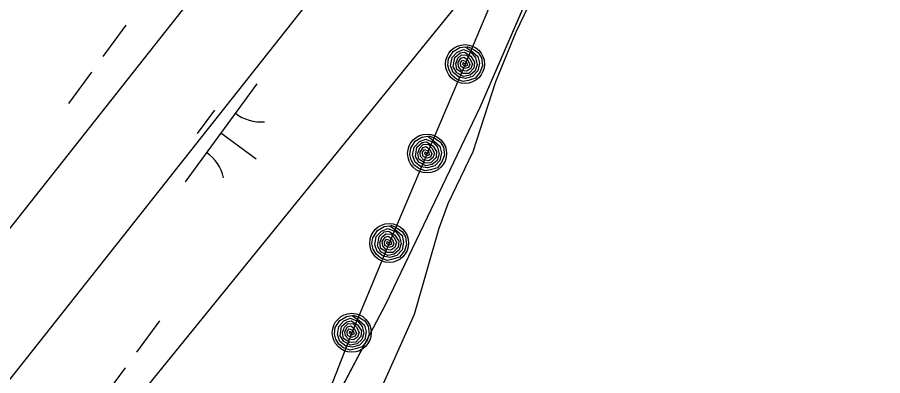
# Model space of a CAD drawing. Extents: x 3905714 to 3926767, y 183354 to 205755.
# Drawn here: x 3918625.7 to 3918981.4, y 197826.5 to 197974 of the extents above; entities that cross this region are included whole.
import ezdxf

# ---------------------------------------------------------------- set-up
doc = ezdxf.new("R2010")
doc.units = 0
for name, color, linetype in [('V-RIVR-EDGE', 7, 'Continuous'), ('V-RRAP-FSHR', 7, 'Continuous'), ('V-TOPO-SHOR', 7, 'Continuous'), ('V-UTIL-LINE', 7, 'Continuous'), ('V-WETL-SWMP', 7, 'Continuous')]:
    doc.layers.add(name, color=color, linetype=linetype)

msp = doc.modelspace()

# ---------------------------------------------------------------- linework, layer by layer
at = {"layer": 'V-RIVR-EDGE'}
msp.add_lwpolyline([(3919040.09, 198053.45), (3919024.82, 198071.03), (3919012.74, 198082.18), (3918951.42, 198082.18), (3918920.75, 198066.39), (3918886.37, 198049.66), (3918867.79, 198034.79), (3918852.92, 198015.28), (3918849.2, 198003.2), (3918838.98, 197985.54), (3918830.62, 197967.89), (3918822.26, 197947.45), (3918812.96, 197918.64), (3918802.74, 197897.27), (3918799.03, 197887.05), (3918788.81, 197851.74), (3918758.14, 197782.98)], dxfattribs=at)
at = {"layer": 'V-RRAP-FSHR'}
for points in [[(3918940.53, 198200.27), (3918916.75, 198168.11), (3918892.96, 198135.95), (3918872.84, 198102.13), (3918856.5, 198065.29), (3918840.91, 198028.46), (3918825.32, 197991.62), (3918809.73, 197954.78), (3918794.14, 197917.94), (3918778.56, 197881.11), (3918763.2, 197844.17), (3918748.9, 197807.17)], [(3918810.42, 197962.07), (3918812.37, 197961.37), (3918815.11, 197959.58), (3918816.47, 197957.38), (3918816.87, 197954.19), (3918815.98, 197951.58), (3918813.98, 197948.94), (3918811.2, 197948.08), (3918808.97, 197947.62), (3918806.3, 197948.6), (3918804.34, 197950.19), (3918803.17, 197952.24), (3918802.66, 197954.39), (3918802.99, 197956.99), (3918804.89, 197959.9), (3918807.62, 197961.54), (3918809.99, 197961.9), (3918812.83, 197959.81), (3918815.04, 197957.83), (3918815.63, 197955.1), (3918815.02, 197951.93), (3918812.87, 197949.69), (3918809.97, 197948.85), (3918807.21, 197949.32), (3918804.83, 197951.28), (3918803.79, 197954.07), (3918804.43, 197957.46), (3918806.56, 197959.73), (3918809.16, 197960.76), (3918812.29, 197959.53), (3918814.02, 197957.37), (3918814.69, 197954.61), (3918813.86, 197951.97), (3918811.86, 197950.24), (3918809.15, 197949.71), (3918806.37, 197951.17), (3918804.93, 197953.62), (3918805.57, 197957.45), (3918807.68, 197959.35), (3918809.56, 197959.67), (3918812.13, 197958.01), (3918813.67, 197955.58), (3918813.41, 197953.15), (3918811.3, 197950.96), (3918808.94, 197950.85), (3918806.34, 197952.52), (3918805.92, 197954.89), (3918806.73, 197957.18), (3918808.33, 197958.64), (3918810.38, 197958.46), (3918811.73, 197957), (3918812.77, 197954.94), (3918812.07, 197952.99), (3918810.47, 197951.85), (3918808.31, 197952.13), (3918807.08, 197953.6), (3918806.91, 197955.36), (3918808.06, 197957.26), (3918809.33, 197957.64), (3918810.91, 197956.4), (3918811.69, 197954.64), (3918811.16, 197953.31), (3918809.65, 197952.9), (3918807.96, 197953.71), (3918807.85, 197955.34), (3918808.68, 197956.39), (3918810.23, 197955.86), (3918810.71, 197954.29), (3918809.63, 197953.83), (3918808.83, 197954.64), (3918808.96, 197955.48), (3918809.76, 197954.82)], [(3918794.83, 197925.23), (3918796.79, 197924.53), (3918799.52, 197922.74), (3918800.88, 197920.54), (3918801.28, 197917.36), (3918800.4, 197914.74), (3918798.39, 197912.1), (3918795.61, 197911.24), (3918793.38, 197910.79), (3918790.71, 197911.76), (3918788.75, 197913.35), (3918787.58, 197915.4), (3918787.07, 197917.56), (3918787.4, 197920.15), (3918789.3, 197923.06), (3918792.03, 197924.7), (3918794.41, 197925.06), (3918797.24, 197922.97), (3918799.45, 197920.99), (3918800.04, 197918.26), (3918799.43, 197915.09), (3918797.28, 197912.86), (3918794.38, 197912.02), (3918791.62, 197912.48), (3918789.24, 197914.44), (3918788.2, 197917.24), (3918788.84, 197920.62), (3918790.98, 197922.89), (3918793.57, 197923.92), (3918796.71, 197922.69), (3918798.43, 197920.53), (3918799.1, 197917.77), (3918798.27, 197915.13), (3918796.27, 197913.41), (3918793.57, 197912.87), (3918790.79, 197914.33), (3918789.35, 197916.78), (3918789.98, 197920.61), (3918792.09, 197922.52), (3918793.97, 197922.83), (3918796.54, 197921.17), (3918798.08, 197918.74), (3918797.82, 197916.31), (3918795.71, 197914.12), (3918793.35, 197914.01), (3918790.75, 197915.68), (3918790.33, 197918.05), (3918791.14, 197920.35), (3918792.74, 197921.8), (3918794.79, 197921.63), (3918796.15, 197920.17), (3918797.18, 197918.11), (3918796.48, 197916.15), (3918794.89, 197915.01), (3918792.72, 197915.29), (3918791.5, 197916.76), (3918791.32, 197918.52), (3918792.47, 197920.42), (3918793.75, 197920.8), (3918795.32, 197919.56), (3918796.1, 197917.8), (3918795.57, 197916.47), (3918794.06, 197916.06), (3918792.37, 197916.87), (3918792.27, 197918.5), (3918793.09, 197919.55), (3918794.64, 197919.02), (3918795.12, 197917.45), (3918794.04, 197916.99), (3918793.24, 197917.8), (3918793.37, 197918.64), (3918794.17, 197917.98)], [(3918779.24, 197888.4), (3918781.2, 197887.69), (3918783.93, 197885.9), (3918785.29, 197883.71), (3918785.69, 197880.52), (3918784.81, 197877.91), (3918782.8, 197875.26), (3918780.02, 197874.4), (3918777.79, 197873.95), (3918775.12, 197874.92), (3918773.16, 197876.51), (3918772, 197878.56), (3918771.48, 197880.72), (3918771.81, 197883.31), (3918773.71, 197886.22), (3918776.44, 197887.86), (3918778.82, 197888.23), (3918781.65, 197886.14), (3918783.86, 197884.15), (3918784.45, 197881.42), (3918783.84, 197878.25), (3918781.69, 197876.02), (3918778.79, 197875.18), (3918776.04, 197875.65), (3918773.66, 197877.61), (3918772.61, 197880.4), (3918773.25, 197883.78), (3918775.39, 197886.05), (3918777.98, 197887.08), (3918781.12, 197885.85), (3918782.84, 197883.7), (3918783.51, 197880.93), (3918782.69, 197878.3), (3918780.68, 197876.57), (3918777.98, 197876.03), (3918775.2, 197877.49), (3918773.76, 197879.95), (3918774.39, 197883.77), (3918776.5, 197885.68), (3918778.38, 197885.99), (3918780.95, 197884.33), (3918782.5, 197881.9), (3918782.23, 197879.47), (3918780.13, 197877.28), (3918777.76, 197877.17), (3918775.16, 197878.84), (3918774.74, 197881.21), (3918775.55, 197883.51), (3918777.15, 197884.96), (3918779.21, 197884.79), (3918780.56, 197883.33), (3918781.59, 197881.27), (3918780.89, 197879.31), (3918779.3, 197878.17), (3918777.13, 197878.46), (3918775.91, 197879.93), (3918775.73, 197881.68), (3918776.88, 197883.58), (3918778.16, 197883.96), (3918779.73, 197882.72), (3918780.51, 197880.96), (3918779.98, 197879.63), (3918778.47, 197879.22), (3918776.78, 197880.03), (3918776.68, 197881.67), (3918777.5, 197882.71), (3918779.06, 197882.18), (3918779.54, 197880.61), (3918778.45, 197880.15), (3918777.65, 197880.97), (3918777.78, 197881.8), (3918778.58, 197881.14)], [(3918763.8, 197851.47), (3918765.77, 197850.79), (3918768.52, 197849.02), (3918769.91, 197846.85), (3918770.34, 197843.66), (3918769.48, 197841.04), (3918767.5, 197838.37), (3918764.74, 197837.49), (3918762.52, 197837.01), (3918759.83, 197837.95), (3918757.85, 197839.52), (3918756.67, 197841.56), (3918756.13, 197843.71), (3918756.43, 197846.3), (3918758.3, 197849.24), (3918761.01, 197850.91), (3918763.38, 197851.29), (3918766.24, 197849.24), (3918768.47, 197847.28), (3918769.09, 197844.55), (3918768.52, 197841.38), (3918766.39, 197839.12), (3918763.5, 197838.25), (3918760.74, 197838.68), (3918758.34, 197840.62), (3918757.27, 197843.4), (3918757.87, 197846.79), (3918759.98, 197849.09), (3918762.56, 197850.14), (3918765.71, 197848.95), (3918767.46, 197846.81), (3918768.16, 197844.05), (3918767.36, 197841.41), (3918765.38, 197839.66), (3918762.68, 197839.09), (3918759.88, 197840.52), (3918758.41, 197842.96), (3918759.01, 197846.8), (3918761.1, 197848.72), (3918762.97, 197849.06), (3918765.56, 197847.43), (3918767.13, 197845.01), (3918766.89, 197842.58), (3918764.81, 197840.36), (3918762.45, 197840.23), (3918759.83, 197841.87), (3918759.38, 197844.24), (3918760.17, 197846.54), (3918761.75, 197848.01), (3918763.81, 197847.86), (3918765.18, 197846.41), (3918766.23, 197844.37), (3918765.55, 197842.4), (3918763.97, 197841.25), (3918761.8, 197841.51), (3918760.56, 197842.96), (3918760.37, 197844.72), (3918761.5, 197846.63), (3918762.77, 197847.02), (3918764.36, 197845.8), (3918765.16, 197844.05), (3918764.64, 197842.71), (3918763.13, 197842.29), (3918761.44, 197843.08), (3918761.31, 197844.71), (3918762.13, 197845.77), (3918763.69, 197845.25), (3918764.18, 197843.69), (3918763.1, 197843.22), (3918762.3, 197844.02), (3918762.42, 197844.86), (3918763.23, 197844.21)]]:
    msp.add_lwpolyline(points, dxfattribs=at)
for centre in [(3918809.73, 197954.78), (3918794.14, 197917.94), (3918778.56, 197881.11), (3918763.2, 197844.17)]:
    msp.add_circle(centre, 8, dxfattribs=at)
at = {"layer": 'V-TOPO-SHOR'}
for points in [[(3918815.98, 197937.08), (3918849.65, 198014.95), (3918853.57, 198025.93), (3918859.66, 198038.82), (3918865.87, 198051.46), (3918870.68, 198062.31), (3918874.74, 198070.74), (3918877.91, 198077.25), (3918883.11, 198086.7), (3918888.82, 198096.15), (3918894.28, 198104.07), (3918902.93, 198111.36), (3918912.23, 198116.87), (3918921.39, 198120.34), (3918932.98, 198124.96), (3918941.77, 198127.92), (3918953.24, 198131.65), (3918963.81, 198135.24), (3918974.25, 198138.85), (3918986.23, 198142.07)], [(3918736.03, 197778.03), (3918777.35, 197856.26), (3918815.98, 197937.08)]]:
    msp.add_lwpolyline(points, dxfattribs=at)
at = {"layer": 'V-UTIL-LINE'}
for points in [[(3920382.72, 200123.13), (3919431.34, 198911.04), (3917639.74, 196643.01), (3912670.96, 189304.15), (3911629.35, 187953.28)], [(3917520.12, 196733.21), (3917669.62, 196618.74), (3919457.38, 198881.61), (3920417.08, 200095.51)], [(3920481.64, 200045.37), (3917672.78, 196581.37), (3917218.41, 196910.18)]]:
    msp.add_lwpolyline(points, dxfattribs=at)
at = {"layer": 'V-WETL-SWMP'}
for p, q in [((3918815.98, 197937.08), (3918849.65, 198014.95)), ((3918670.38, 197970.81), (3918660.93, 197957.91)), ((3918656.2, 197951.45), (3918646.74, 197938.55)), ((3918724.21, 197946.62), (3918694.66, 197906.29)), ((3918706.75, 197935.85), (3918699.66, 197926.17)), ((3918777.35, 197856.26), (3918815.98, 197937.08)), ((3918709.43, 197926.45), (3918723.95, 197915.82)), ((3918736.03, 197778.03), (3918777.35, 197856.26)), ((3918684.22, 197849.11), (3918674.76, 197836.2)), ((3918670.03, 197829.75), (3918660.58, 197816.84))]:
    msp.add_line(p, q, dxfattribs=at)
for centre, start, end in [((3918725.95, 197948.59), 233, 274.5436), ((3918693.3, 197904.03), 13, 54.5436)]:
    msp.add_arc(centre, 17.62, start, end, dxfattribs=at)

doc.saveas('drawing.dxf')
